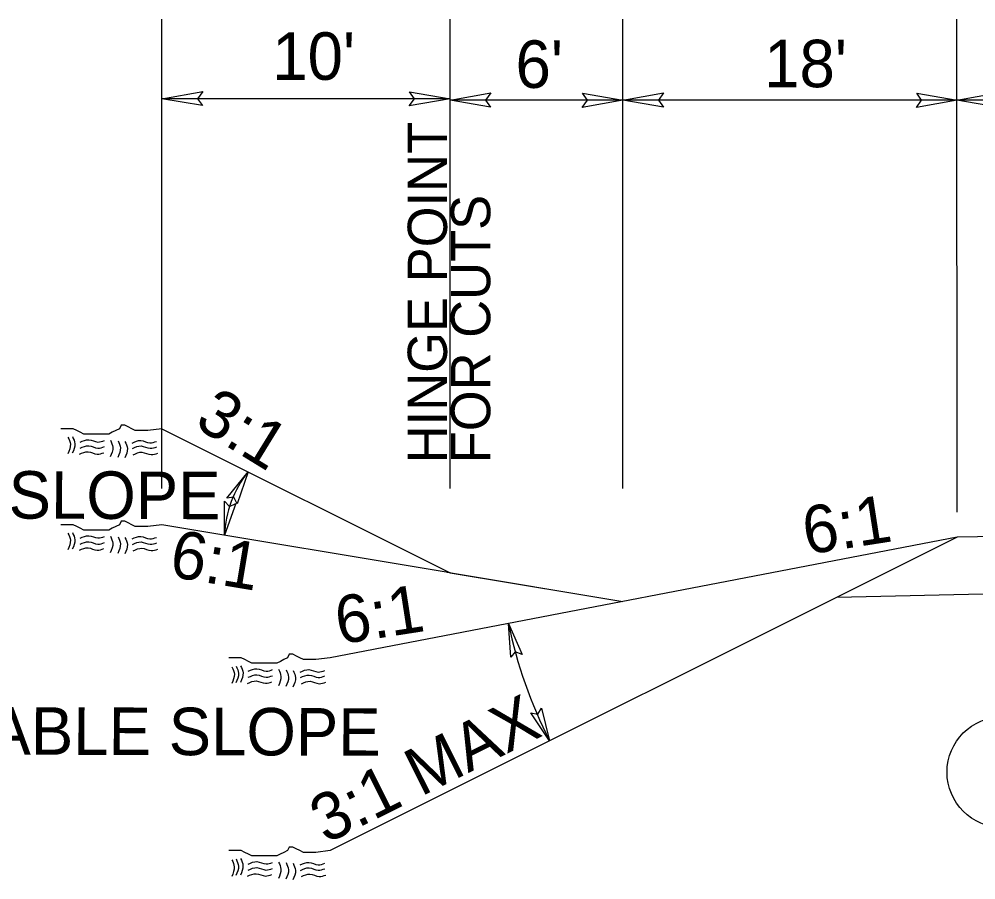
# Model space of a CAD drawing. Extents: x 2241081 to 2251104, y 658534 to 663427.
# Drawn here: x 2245690 to 2245856, y 661156.8 to 661306.3 of the extents above; entities that cross this region are included whole.
import ezdxf

# ---------------------------------------------------------------- set-up
doc = ezdxf.new("R2010")
doc.units = 0
for name, color, linetype in [('Old_Level_1', 7, 'Continuous'), ('Old_Level_2', 7, 'Continuous'), ('Prop Dimension', 7, 'Continuous'), ('Prop Dimension Text', 7, 'Continuous'), ('Prop PHM Text', 7, 'Continuous'), ('Typical Hinge Slope Interstate CELL', 7, 'Continuous'), ('Typical ID Circle CELL', 7, 'Continuous'), ('Typical Terminator CELL', 7, 'Continuous')]:
    doc.layers.add(name, color=color, linetype=linetype)

msp = doc.modelspace()

# ---------------------------------------------------------------- linework, layer by layer
at = {"layer": 'Old_Level_1'}
for p, q in [((2245714.78, 661235.15), (2245764.78, 661210.15)), ((2245764.78, 661210.15), (2245714.78, 661218.48)), ((2245852.79, 661216.31), (2245743.96, 661195.37)), ((2245764.78, 661210.15), (2245786.78, 661206.48))]:
    msp.add_line(p, q, dxfattribs=at)
for points in [[(2245714.78, 661235.15), (2245712.31, 661234.84), (2245711.7, 661234.84), (2245710.77, 661234.84), (2245710.15, 661234.84), (2245709.54, 661235.15), (2245708.92, 661235.46), (2245708.31, 661235.77), (2245707.69, 661235.77), (2245707.38, 661235.15), (2245706.76, 661234.84), (2245706.15, 661234.53), (2245705.53, 661234.22), (2245704.92, 661234.22), (2245704.3, 661234.22), (2245703.68, 661234.22), (2245703.07, 661234.22), (2245702.45, 661234.22), (2245701.83, 661234.22), (2245701.22, 661234.22), (2245700.6, 661234.53), (2245699.99, 661234.84), (2245699.37, 661235.15), (2245698.45, 661235.15), (2245697.83, 661235.15), (2245697.21, 661235.15)], [(2245714.78, 661218.48), (2245712.31, 661218.18), (2245711.7, 661218.18), (2245710.77, 661218.18), (2245710.15, 661218.18), (2245709.54, 661218.48), (2245708.92, 661218.79), (2245708.31, 661219.1), (2245707.69, 661219.1), (2245707.38, 661218.48), (2245706.76, 661218.18), (2245706.15, 661217.87), (2245705.53, 661217.56), (2245704.92, 661217.56), (2245704.3, 661217.56), (2245703.68, 661217.56), (2245703.07, 661217.56), (2245702.45, 661217.56), (2245701.83, 661217.56), (2245701.22, 661217.56), (2245700.6, 661217.87), (2245699.99, 661218.18), (2245699.37, 661218.48), (2245698.45, 661218.48), (2245697.83, 661218.48), (2245697.21, 661218.48)], [(2245743.96, 661195.37), (2245741.49, 661195.06), (2245740.87, 661195.06), (2245739.95, 661195.06), (2245739.33, 661195.06), (2245738.72, 661195.37), (2245738.1, 661195.68), (2245737.48, 661195.98), (2245736.87, 661195.98), (2245736.56, 661195.37), (2245735.94, 661195.06), (2245735.33, 661194.75), (2245734.71, 661194.44), (2245734.09, 661194.44), (2245733.48, 661194.44), (2245732.86, 661194.44), (2245732.25, 661194.44), (2245731.63, 661194.44), (2245731.01, 661194.44), (2245730.4, 661194.44), (2245729.78, 661194.75), (2245729.17, 661195.06), (2245728.55, 661195.37), (2245727.62, 661195.37), (2245727.01, 661195.37), (2245726.39, 661195.37)], [(2245743.95, 661161.89), (2245741.48, 661161.59), (2245740.87, 661161.59), (2245739.94, 661161.59), (2245739.33, 661161.59), (2245738.71, 661161.89), (2245738.09, 661162.2), (2245737.48, 661162.51), (2245736.86, 661162.51), (2245736.55, 661161.89), (2245735.94, 661161.59), (2245735.32, 661161.28), (2245734.7, 661160.97), (2245734.09, 661160.97), (2245733.47, 661160.97), (2245732.86, 661160.97), (2245732.24, 661160.97), (2245731.62, 661160.97), (2245731.01, 661160.97), (2245730.39, 661160.97), (2245729.78, 661161.28), (2245729.16, 661161.59), (2245728.54, 661161.89), (2245727.62, 661161.89), (2245727, 661161.89), (2245726.38, 661161.89)]]:
    msp.add_lwpolyline(points, dxfattribs=at)
for points in [[(2245698.47, 661233.7), (2245698.89, 661232.46), (2245698.43, 661230.81)], [(2245698.47, 661233.7), (2245698.89, 661232.46), (2245698.43, 661230.81)], [(2245699.25, 661233.78), (2245699.67, 661232.54), (2245699.22, 661230.9)], [(2245699.25, 661233.78), (2245699.67, 661232.54), (2245699.22, 661230.9)], [(2245700.58, 661232.81), (2245702.07, 661233.25), (2245703.67, 661232.84), (2245704.81, 661233.1)], [(2245700.58, 661232.81), (2245702.07, 661233.25), (2245703.67, 661232.84), (2245704.81, 661233.1)], [(2245705.83, 661233.17), (2245706.25, 661231.93), (2245705.8, 661230.28)], [(2245705.83, 661233.17), (2245706.25, 661231.93), (2245705.8, 661230.28)], [(2245707.15, 661233.07), (2245707.57, 661231.82), (2245707.12, 661230.18)], [(2245707.15, 661233.07), (2245707.57, 661231.82), (2245707.12, 661230.18)], [(2245708.36, 661232.96), (2245708.78, 661231.71), (2245708.33, 661230.07)], [(2245708.36, 661232.96), (2245708.78, 661231.71), (2245708.33, 661230.07)], [(2245709.6, 661232.67), (2245711.11, 661233.1), (2245712.69, 661232.7), (2245713.84, 661232.95)], [(2245709.6, 661232.67), (2245711.11, 661233.1), (2245712.69, 661232.7), (2245713.84, 661232.95)], [(2245700.45, 661230.71), (2245701.95, 661231.14), (2245703.55, 661230.74), (2245704.69, 661230.99)], [(2245700.45, 661230.71), (2245701.95, 661231.14), (2245703.55, 661230.74), (2245704.69, 661230.99)], [(2245700.57, 661231.77), (2245702.07, 661232.19), (2245703.66, 661231.79), (2245704.8, 661232.05)], [(2245700.57, 661231.77), (2245702.07, 661232.19), (2245703.66, 661231.79), (2245704.8, 661232.05)], [(2245709.64, 661231.73), (2245711.15, 661232.16), (2245712.73, 661231.75), (2245713.88, 661232.01)], [(2245709.64, 661231.73), (2245711.15, 661232.16), (2245712.73, 661231.75), (2245713.88, 661232.01)], [(2245709.8, 661230.64), (2245711.3, 661231.07), (2245712.89, 661230.66), (2245714.04, 661230.92)], [(2245709.8, 661230.64), (2245711.3, 661231.07), (2245712.89, 661230.66), (2245714.04, 661230.92)], [(2245698.47, 661217.04), (2245698.89, 661215.79), (2245698.43, 661214.14)], [(2245698.47, 661217.04), (2245698.89, 661215.79), (2245698.43, 661214.14)], [(2245699.25, 661217.12), (2245699.67, 661215.87), (2245699.22, 661214.23)], [(2245699.25, 661217.12), (2245699.67, 661215.87), (2245699.22, 661214.23)], [(2245700.58, 661216.15), (2245702.07, 661216.58), (2245703.67, 661216.18), (2245704.81, 661216.43)], [(2245700.58, 661216.15), (2245702.07, 661216.58), (2245703.67, 661216.18), (2245704.81, 661216.43)], [(2245705.83, 661216.5), (2245706.25, 661215.26), (2245705.8, 661213.62)], [(2245705.83, 661216.5), (2245706.25, 661215.26), (2245705.8, 661213.62)], [(2245707.15, 661216.4), (2245707.57, 661215.16), (2245707.12, 661213.51)], [(2245707.15, 661216.4), (2245707.57, 661215.16), (2245707.12, 661213.51)], [(2245708.36, 661216.29), (2245708.78, 661215.05), (2245708.33, 661213.41)], [(2245708.36, 661216.29), (2245708.78, 661215.05), (2245708.33, 661213.41)], [(2245709.6, 661216.01), (2245711.11, 661216.44), (2245712.69, 661216.03), (2245713.84, 661216.28)], [(2245709.6, 661216.01), (2245711.11, 661216.44), (2245712.69, 661216.03), (2245713.84, 661216.28)], [(2245700.45, 661214.05), (2245701.95, 661214.47), (2245703.55, 661214.07), (2245704.69, 661214.33)], [(2245700.45, 661214.05), (2245701.95, 661214.47), (2245703.55, 661214.07), (2245704.69, 661214.33)], [(2245700.57, 661215.1), (2245702.07, 661215.53), (2245703.66, 661215.12), (2245704.8, 661215.38)], [(2245700.57, 661215.1), (2245702.07, 661215.53), (2245703.66, 661215.12), (2245704.8, 661215.38)], [(2245709.64, 661215.06), (2245711.15, 661215.5), (2245712.73, 661215.09), (2245713.88, 661215.34)], [(2245709.64, 661215.06), (2245711.15, 661215.5), (2245712.73, 661215.09), (2245713.88, 661215.34)], [(2245709.8, 661213.97), (2245711.3, 661214.4), (2245712.89, 661214), (2245714.04, 661214.25)], [(2245709.8, 661213.97), (2245711.3, 661214.4), (2245712.89, 661214), (2245714.04, 661214.25)]]:
    msp.add_spline(points, degree=3, dxfattribs=at)
at = {"layer": 'Old_Level_2'}
for p, q in [((2245902.79, 661217.38), (2245852.79, 661216.31)), ((2246062.79, 661210.81), (2245831.89, 661205.86))]:
    msp.add_line(p, q, dxfattribs=at)
for points in [[(2245726.92, 661193.78), (2245727.34, 661192.54), (2245726.88, 661190.89)], [(2245726.92, 661193.78), (2245727.34, 661192.54), (2245726.88, 661190.89)], [(2245727.65, 661193.92), (2245728.07, 661192.68), (2245727.61, 661191.03)], [(2245727.65, 661193.92), (2245728.07, 661192.68), (2245727.61, 661191.03)], [(2245728.42, 661194), (2245728.85, 661192.76), (2245728.39, 661191.11)], [(2245728.42, 661194), (2245728.85, 661192.76), (2245728.39, 661191.11)], [(2245729.75, 661193.03), (2245731.25, 661193.47), (2245732.85, 661193.06), (2245733.99, 661193.32)], [(2245729.75, 661193.03), (2245731.25, 661193.47), (2245732.85, 661193.06), (2245733.99, 661193.32)], [(2245735.01, 661193.39), (2245735.43, 661192.15), (2245734.98, 661190.5)], [(2245735.01, 661193.39), (2245735.43, 661192.15), (2245734.98, 661190.5)], [(2245736.32, 661193.29), (2245736.75, 661192.04), (2245736.29, 661190.39)], [(2245736.32, 661193.29), (2245736.75, 661192.04), (2245736.29, 661190.39)], [(2245737.54, 661193.18), (2245737.96, 661191.93), (2245737.5, 661190.29)], [(2245737.54, 661193.18), (2245737.96, 661191.93), (2245737.5, 661190.29)], [(2245738.78, 661192.89), (2245740.29, 661193.32), (2245741.87, 661192.91), (2245743.02, 661193.17)], [(2245738.78, 661192.89), (2245740.29, 661193.32), (2245741.87, 661192.91), (2245743.02, 661193.17)], [(2245729.63, 661190.93), (2245731.13, 661191.35), (2245732.73, 661190.96), (2245733.87, 661191.21)], [(2245729.63, 661190.93), (2245731.13, 661191.35), (2245732.73, 661190.96), (2245733.87, 661191.21)], [(2245729.75, 661191.99), (2245731.25, 661192.41), (2245732.84, 661192.01), (2245733.98, 661192.27)], [(2245729.75, 661191.99), (2245731.25, 661192.41), (2245732.84, 661192.01), (2245733.98, 661192.27)], [(2245738.82, 661191.95), (2245740.33, 661192.38), (2245741.91, 661191.97), (2245743.06, 661192.23)], [(2245738.82, 661191.95), (2245740.33, 661192.38), (2245741.91, 661191.97), (2245743.06, 661192.23)], [(2245738.97, 661190.86), (2245740.48, 661191.29), (2245742.07, 661190.88), (2245743.21, 661191.14)], [(2245726.91, 661160.3), (2245727.33, 661159.06), (2245726.88, 661157.42)], [(2245726.91, 661160.3), (2245727.33, 661159.06), (2245726.88, 661157.42)], [(2245727.64, 661160.45), (2245728.06, 661159.2), (2245727.6, 661157.55)], [(2245727.64, 661160.45), (2245728.06, 661159.2), (2245727.6, 661157.55)], [(2245728.42, 661160.53), (2245728.84, 661159.28), (2245728.39, 661157.64)], [(2245728.42, 661160.53), (2245728.84, 661159.28), (2245728.39, 661157.64)], [(2245729.75, 661159.56), (2245731.25, 661159.99), (2245732.84, 661159.59), (2245733.98, 661159.84)], [(2245729.75, 661159.56), (2245731.25, 661159.99), (2245732.84, 661159.59), (2245733.98, 661159.84)], [(2245735.01, 661159.91), (2245735.42, 661158.67), (2245734.98, 661157.03)], [(2245735.01, 661159.91), (2245735.42, 661158.67), (2245734.98, 661157.03)], [(2245736.32, 661159.81), (2245736.74, 661158.57), (2245736.29, 661156.92)], [(2245736.32, 661159.81), (2245736.74, 661158.57), (2245736.29, 661156.92)], [(2245737.53, 661159.7), (2245737.95, 661158.46), (2245737.5, 661156.82)], [(2245737.53, 661159.7), (2245737.95, 661158.46), (2245737.5, 661156.82)], [(2245738.78, 661159.42), (2245740.28, 661159.85), (2245741.87, 661159.44), (2245743.02, 661159.69)], [(2245738.78, 661159.42), (2245740.28, 661159.85), (2245741.87, 661159.44), (2245743.02, 661159.69)], [(2245729.62, 661157.46), (2245731.13, 661157.88), (2245732.72, 661157.48), (2245733.87, 661157.74)], [(2245729.62, 661157.46), (2245731.13, 661157.88), (2245732.72, 661157.48), (2245733.87, 661157.74)], [(2245729.74, 661158.51), (2245731.25, 661158.94), (2245732.83, 661158.53), (2245733.97, 661158.79)], [(2245729.74, 661158.51), (2245731.25, 661158.94), (2245732.83, 661158.53), (2245733.97, 661158.79)], [(2245738.81, 661158.47), (2245740.32, 661158.91), (2245741.91, 661158.5), (2245743.05, 661158.75)], [(2245738.81, 661158.47), (2245740.32, 661158.91), (2245741.91, 661158.5), (2245743.05, 661158.75)], [(2245738.97, 661157.38), (2245740.47, 661157.81), (2245742.06, 661157.41), (2245743.21, 661157.66)]]:
    msp.add_spline(points, degree=3, dxfattribs=at)
at = {"layer": 'Prop Dimension'}
for centre, radius, start, end in [((2245744.72, 661215.82), 19.12, 141.6676, 177.4305), ((2245854.28, 661217.73), 81.05, 191.6788, 206.9901)]:
    msp.add_arc(centre, radius, start, end, dxfattribs=at)
at = {"layer": 'Prop Dimension Text'}
for p, q in [((2245714.78, 661224.8), (2245714.78, 661306.27)), ((2245764.78, 661224.8), (2245764.78, 661306.27)), ((2245794.78, 661224.8), (2245794.78, 661306.27)), ((2245852.79, 661220.68), (2245852.74, 661306.27)), ((2245714.78, 661292.58), (2245714.78, 661292.58)), ((2245764.78, 661292.46), (2245714.78, 661292.46)), ((2245764.78, 661292.58), (2245764.78, 661292.58)), ((2245794.78, 661292.2), (2245764.78, 661292.2)), ((2245852.79, 661292.2), (2245794.78, 661292.2)), ((2245912.74, 661292.24), (2245852.74, 661292.2))]:
    msp.add_line(p, q, dxfattribs=at)
at = {"layer": 'Typical Hinge Slope Interstate CELL'}
for p, q in [((2245852.79, 661216.31), (2245743.95, 661161.89)), ((2245764.28, 661210.23), (2245794.78, 661205.15))]:
    msp.add_line(p, q, dxfattribs=at)
at = {"layer": 'Typical ID Circle CELL'}
msp.add_circle((2245860.65, 661175.53), 9.62, dxfattribs=at)
at = {"layer": 'Typical Terminator CELL'}
for points in [[(2245721.81, 661291.25), (2245714.78, 661292.46), (2245721.85, 661293.71), (2245720.95, 661292.46)], [(2245757.75, 661293.67), (2245764.78, 661292.46), (2245757.71, 661291.21), (2245758.61, 661292.46)], [(2245771.81, 661290.99), (2245764.78, 661292.2), (2245771.85, 661293.45), (2245770.95, 661292.2)], [(2245787.75, 661293.41), (2245794.78, 661292.2), (2245787.71, 661290.95), (2245788.61, 661292.2)], [(2245801.81, 661290.99), (2245794.78, 661292.2), (2245801.85, 661293.45), (2245800.95, 661292.2)], [(2245845.76, 661293.41), (2245852.79, 661292.2), (2245845.72, 661290.95), (2245846.62, 661292.2)], [(2245859.78, 661290.99), (2245852.74, 661292.2), (2245859.81, 661293.46), (2245858.92, 661292.2)], [(2245726.06, 661223.11), (2245729.72, 661227.68), (2245727.81, 661222.11), (2245727.27, 661223.25)], [(2245727.61, 661222.18), (2245725.61, 661216.68), (2245725.63, 661222.57), (2245726.51, 661221.66)], [(2245775.3, 661195.48), (2245774.9, 661201.32), (2245777.27, 661195.93), (2245776.1, 661196.4)], [(2245780.64, 661186.62), (2245782.05, 661180.94), (2245778.78, 661185.84), (2245780.02, 661185.58)]]:
    msp.add_lwpolyline(points, close=True, dxfattribs=at)

# ---------------------------------------------------------------- texts
at = {"layer": 'Prop Dimension Text'}
for s, rotation, p in [("10'", 359.9999, (2245733.92, 661295.73)), ("6'", 359.9999, (2245776.14, 661294.33)), ("18'", 359.9999, (2245819.29, 661294.44)), ('6:1', 8.8656, (2245826.64, 661213.27)), ('6:1', 8.8656, (2245745.52, 661197.69))]:
    msp.add_text(s, height=8.25, rotation=rotation, dxfattribs=at).set_placement(p)
at = {"layer": 'Prop PHM Text'}
for s, height, p in [('HINGE POINT', 6.8193, (2245764.25, 661229.15)), ('FOR CUTS', 6.819, (2245771.76, 661229.15))]:
    msp.add_text(s, height=height, rotation=89.9999, dxfattribs=at).set_placement(p)
at = {"layer": 'Typical Hinge Slope Interstate CELL'}
for s, rotation, p in [('3:1', 328.4414, (2245720.16, 661235.67)), ('VARIABLE SLOPE', 359.8157, (2245631.12, 661219.73)), ('6:1', 350.5376, (2245715.83, 661209.54)), ('3:1 MAX', 26.565, (2245743.24, 661163)), ('VARIABLE SLOPE', 359.8157, (2245658.91, 661178.66))]:
    msp.add_text(s, height=8.25, rotation=rotation, dxfattribs=at).set_placement(p)

doc.saveas('drawing.dxf')
